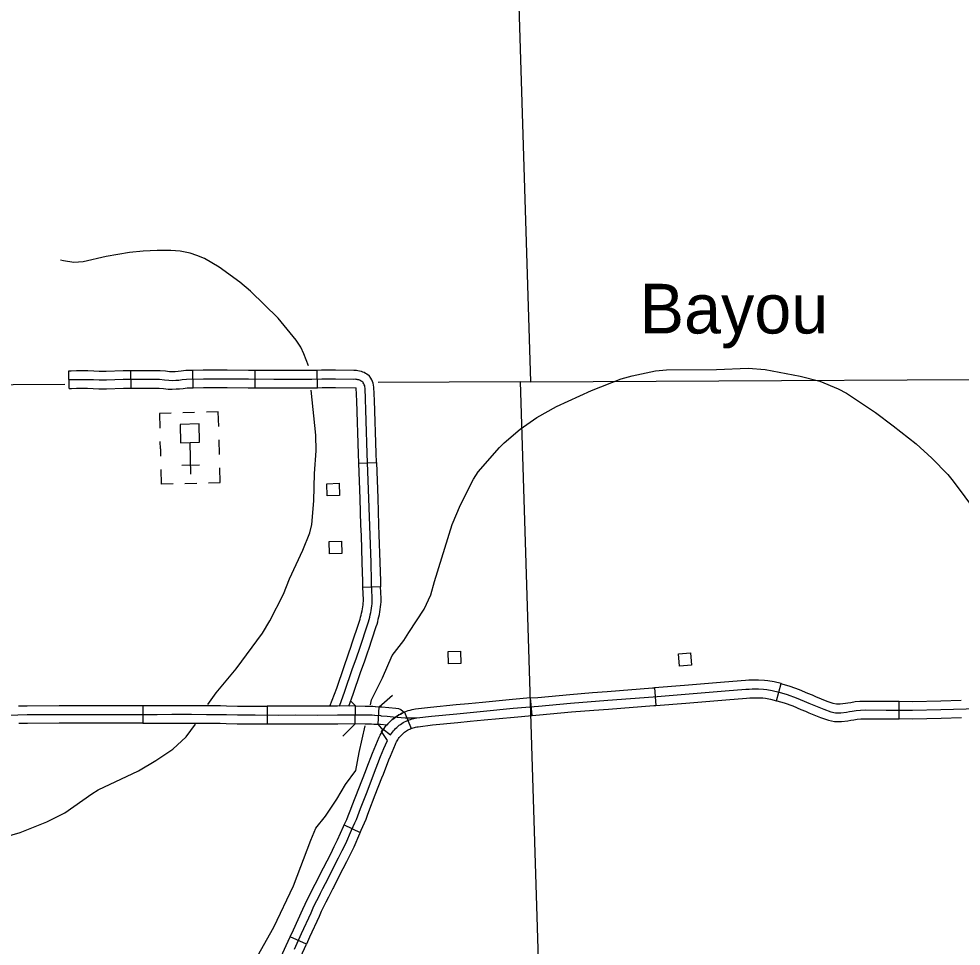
# Model space of a CAD drawing. Extents: x -19 to 366, y -4 to 359.
# Drawn here: x 166.491 to 168.007, y 179.195 to 180.687 of the extents above; entities that cross this region are included whole.
import ezdxf

# ---------------------------------------------------------------- set-up
doc = ezdxf.new("R2010")
doc.units = 0
for name, color, linetype in [('21', 7, 'Continuous'), ('60', 7, 'Continuous'), ('R_Axis', 7, 'Continuous'), ('R_Axis Annot', 7, 'Continuous'), ('R_ROW', 7, 'Continuous'), ('R_ROW Annot', 7, 'Continuous'), ('R_Temp Easement', 7, 'Continuous'), ('R_Vert Alg Annot', 7, 'Continuous'), ('Sheet Fence', 7, 'Continuous')]:
    doc.layers.add(name, color=color, linetype=linetype)

msp = doc.modelspace()

# ---------------------------------------------------------------- linework, layer by layer
at = {"layer": '21'}
for points in [[(166.9868, 179.9193), (166.9863, 179.939), (167.006, 179.9396), (167.0066, 179.9199)], [(166.9905, 179.8261), (166.9899, 179.8458), (167.0097, 179.8464), (167.0102, 179.8267)], [(167.1823, 179.649), (167.1817, 179.6687), (167.2015, 179.6693), (167.202, 179.6496)], [(167.5733, 179.647), (167.5537, 179.6453), (167.552, 179.665), (167.5716, 179.6667)]]:
    msp.add_lwpolyline(points, close=True, dxfattribs=at)
at = {"layer": '60'}
for p, q in [((166.7736, 180.0536), (166.7547, 180.053)), ((166.7186, 179.9951), (166.7182, 180.0071)), ((166.7677, 179.9544), (166.7662, 180.0054)), ((166.8135, 179.9862), (166.8129, 180.0098)), ((166.7186, 179.9951), (166.7189, 179.9835)), ((166.7815, 179.969), (166.7531, 179.9682)), ((166.7579, 179.9394), (166.7769, 179.94))]:
    msp.add_line(p, q, dxfattribs=at)
for points in [[(166.7359, 180.0525), (166.7169, 180.0519), (166.7176, 180.0283)], [(166.8123, 180.031), (166.8116, 180.0546), (166.7927, 180.0541)], [(166.7391, 179.9389), (166.7202, 179.9383), (166.7195, 179.962)], [(166.7959, 179.9405), (166.8148, 179.941), (166.8142, 179.9647)]]:
    msp.add_lwpolyline(points, dxfattribs=at)
msp.add_lwpolyline([(166.7501, 180.0345), (166.7509, 180.0049), (166.7816, 180.0058), (166.7807, 180.0353)], close=True, dxfattribs=at)
at = {"layer": 'R_Axis'}
for points in [[(166.2979, 180.0975), (166.3151, 180.0976), (166.5647, 180.0991)], [(167.0691, 180.1022), (167.2972, 180.1036), (167.314, 180.1028), (168.3239, 180.1083), (168.3699, 180.1086)]]:
    msp.add_lwpolyline(points, dxfattribs=at)
at = {"layer": 'R_Axis Annot'}
for points in [[(167.2832, 181.089), (167.314, 180.1028)], [(167.2972, 180.1036), (167.3293, 179.0697)]]:
    msp.add_lwpolyline(points, dxfattribs=at)
at = {"layer": 'R_ROW'}
for p, q in [((167.0378, 179.9719), (167.0662, 179.9729)), ((167.0726, 179.7729), (167.0442, 179.7721)), ((167.5134, 179.6106), (167.5156, 179.5823)), ((167.71, 179.5898), (167.7171, 179.6173)), ((166.6904, 179.582), (166.6904, 179.5536)), ((166.8904, 179.581), (166.8903, 179.5526)), ((167.0321, 179.5529), (167.0324, 179.5813)), ((167.0687, 179.5518), (167.0706, 179.5801)), ((167.3164, 179.5659), (167.314, 179.5942)), ((167.9072, 179.5605), (167.9073, 179.5889)), ((167.1114, 179.5714), (167.1218, 179.5449)), ((166.9904, 179.5525), (166.9904, 179.5525)), ((167.1218, 179.5449), (167.1218, 179.5449)), ((167.0144, 179.39), (167.0401, 179.3779)), ((166.9959, 179.2874), (166.9959, 179.2874)), ((166.9533, 179.1979), (166.9275, 179.2097))]:
    msp.add_line(p, q, dxfattribs=at)
for points in [[(167.0628, 180.0728), (167.0621, 180.0944), (167.0615, 180.0977), (167.0608, 180.1006), (167.0598, 180.1034), (167.0586, 180.1061), (167.0571, 180.1087), (167.0545, 180.1129)], [(167.0065, 179.581), (167.0154, 179.6052), (167.0273, 179.6399), (167.034, 179.6587), (167.0394, 179.6744), (167.0523, 179.7133), (167.0534, 179.7169), (167.0544, 179.7205), (167.0553, 179.7242), (167.0561, 179.7278), (167.0569, 179.7315), (167.0576, 179.7352), (167.0582, 179.7387), (167.0587, 179.7422), (167.0591, 179.7458), (167.0593, 179.7493), (167.0593, 179.7529), (167.0593, 179.7564), (167.059, 179.76), (167.0587, 179.7635), (167.0582, 179.782), (167.0574, 179.8124), (167.056, 179.8563), (167.054, 179.9153), (167.0514, 179.9876), (167.0479, 180.0929), (167.0476, 180.0947), (167.0472, 180.0965), (167.0466, 180.0982), (167.0458, 180.0998), (167.045, 180.1014), (167.044, 180.103)], [(167.0344, 180.0719), (167.0337, 180.0931)], [(167.0378, 179.9719), (167.0372, 179.9871), (167.0344, 180.0719)], [(167.0662, 179.9729), (167.0656, 179.9881), (167.0628, 180.0728)], [(167.0412, 179.872), (167.0398, 179.9148), (167.0378, 179.9719)], [(167.0662, 179.9729), (167.0682, 179.9158), (167.0696, 179.8729)], [(167.0442, 179.7721), (167.044, 179.7817), (167.0432, 179.812), (167.0418, 179.8558), (167.0412, 179.872)], [(167.0696, 179.8729), (167.0702, 179.8568), (167.0716, 179.8128), (167.0724, 179.7824), (167.0726, 179.7729)], [(167.0262, 179.6798), (167.0387, 179.7176), (167.0397, 179.7208), (167.0406, 179.7242), (167.0415, 179.7275), (167.0423, 179.7309), (167.043, 179.7343), (167.0436, 179.7378), (167.0442, 179.741), (167.0446, 179.7439), (167.0449, 179.7469), (167.0451, 179.7499), (167.0451, 179.7528), (167.0451, 179.7558), (167.0449, 179.7588), (167.0445, 179.7626), (167.0442, 179.7721)], [(167.0532, 179.6709), (167.0658, 179.709), (167.067, 179.7129), (167.0681, 179.7169), (167.0691, 179.7208), (167.07, 179.7248), (167.0708, 179.7287), (167.0716, 179.7327), (167.0723, 179.7365), (167.0728, 179.7406), (167.0732, 179.7447), (167.0735, 179.7488), (167.0735, 179.7529), (167.0735, 179.757), (167.0732, 179.7612), (167.0729, 179.7644), (167.0726, 179.7729)], [(166.9913, 179.5809), (167.0021, 179.61), (167.0139, 179.6446), (167.0206, 179.6634), (167.0259, 179.6789), (167.0262, 179.6798)], [(167.0217, 179.5812), (167.0288, 179.6005), (167.0407, 179.6352), (167.0474, 179.654), (167.0528, 179.6698), (167.0532, 179.6709)], [(167.4137, 179.6028), (167.4373, 179.6047), (167.5102, 179.6104), (167.5134, 179.6106)], [(167.6131, 179.6185), (167.5616, 179.6144), (167.5134, 179.6106)], [(167.7171, 179.6173), (167.7059, 179.6202), (167.6961, 179.6217), (167.6904, 179.6225), (167.6808, 179.623), (167.6702, 179.6229), (167.6652, 179.6226), (167.6597, 179.6223), (167.6262, 179.6196), (167.6131, 179.6185)], [(167.7171, 179.6173), (167.7182, 179.6171), (167.7311, 179.6131), (167.7464, 179.6077), (167.7598, 179.602), (167.7671, 179.599), (167.7724, 179.5968), (167.7908, 179.5893), (167.8007, 179.5858), (167.8062, 179.5847), (167.808, 179.5846)], [(167.1312, 179.562), (167.1548, 179.5649), (167.1956, 179.5688), (167.2382, 179.5729), (167.2862, 179.5776), (167.3271, 179.5811), (167.3786, 179.5858), (167.4384, 179.5905), (167.5113, 179.5962), (167.5627, 179.6002), (167.6273, 179.6054), (167.6607, 179.6081), (167.666, 179.6084), (167.6707, 179.6087), (167.6806, 179.6088), (167.6891, 179.6084), (167.694, 179.6076), (167.7031, 179.6063), (167.7143, 179.6034), (167.7267, 179.5996), (167.7412, 179.5945), (167.7543, 179.5889), (167.7617, 179.5858), (167.767, 179.5836), (167.7857, 179.576), (167.797, 179.572), (167.8046, 179.5705), (167.8096, 179.5704), (167.8135, 179.5705), (167.8226, 179.5716), (167.827, 179.5723)], [(167.314, 179.5942), (167.3259, 179.5952), (167.3774, 179.6), (167.4137, 179.6028)], [(166.49, 179.5813), (166.5041, 179.5817), (166.5557, 179.5819), (166.5903, 179.582)], [(166.5903, 179.582), (166.597, 179.582), (166.6403, 179.582), (166.6856, 179.582), (166.6904, 179.582)], [(166.6904, 179.582), (166.7132, 179.582), (166.737, 179.5821), (166.7686, 179.5821), (166.7905, 179.582)], [(166.7905, 179.582), (166.7927, 179.582), (166.8097, 179.5819), (166.8151, 179.5818), (166.8249, 179.5817), (166.8425, 179.5812), (166.871, 179.5811), (166.8904, 179.581)], [(166.9903, 179.5809), (166.9717, 179.5808), (166.9363, 179.581), (166.9092, 179.5809), (166.8904, 179.581)], [(167.0324, 179.5813), (167.0314, 179.5813), (167.0035, 179.581), (166.9903, 179.5809)], [(167.0324, 179.5813), (167.0482, 179.5812), (167.0602, 179.581), (167.0638, 179.5805), (167.0644, 179.5805), (167.0706, 179.5801)], [(167.0706, 179.5801), (167.0732, 179.5799), (167.0748, 179.5799), (167.0973, 179.5779)], [(167.2143, 179.5849), (167.1943, 179.5829), (167.1533, 179.5791), (167.1292, 179.5761), (167.1261, 179.5756), (167.1229, 179.575), (167.1198, 179.5742), (167.1167, 179.5733), (167.1137, 179.5722), (167.1114, 179.5714)], [(167.314, 179.5942), (167.285, 179.5918), (167.2368, 179.587), (167.2143, 179.5849)], [(167.4159, 179.5745), (167.4395, 179.5763), (167.5124, 179.582), (167.5156, 179.5823)], [(167.5156, 179.5823), (167.5639, 179.586), (167.6153, 179.5902)], [(167.6153, 179.5902), (167.6285, 179.5912), (167.6617, 179.5939), (167.6668, 179.5942), (167.6712, 179.5945), (167.6803, 179.5945), (167.6877, 179.5942), (167.6919, 179.5936), (167.7002, 179.5923), (167.71, 179.5898)], [(167.71, 179.5898), (167.7105, 179.5897), (167.7223, 179.5861), (167.736, 179.5813), (167.7488, 179.5758), (167.7562, 179.5727), (167.7616, 179.5705), (167.7807, 179.5627), (167.7933, 179.5583), (167.803, 179.5564), (167.8071, 179.5562)], [(167.808, 179.5846), (167.8095, 179.5846), (167.8123, 179.5847), (167.8207, 179.5857), (167.8248, 179.5864), (167.8293, 179.5871), (167.8365, 179.5883), (167.844, 179.5888), (167.8526, 179.5891), (167.8864, 179.589), (167.9073, 179.5889)], [(167.9073, 179.5889), (167.9284, 179.5887), (167.9741, 179.5898), (168.0069, 179.5906)], [(166.4196, 179.5658), (166.4346, 179.5661), (166.4738, 179.5667), (166.5043, 179.5675), (166.5558, 179.5677), (166.597, 179.5678), (166.6403, 179.5678), (166.6856, 179.5678), (166.7133, 179.5678), (166.737, 179.5679), (166.7685, 179.5679), (166.7926, 179.5677), (166.8096, 179.5677), (166.8149, 179.5676), (166.8246, 179.5675), (166.8423, 179.5669), (166.8709, 179.5669), (166.9092, 179.5667), (166.9363, 179.5668), (166.9717, 179.5666), (167.0036, 179.5668)], [(167.0036, 179.5668), (167.0314, 179.5671), (167.048, 179.567), (167.0593, 179.5668), (167.0628, 179.5664), (167.0637, 179.5663), (167.0724, 179.5658), (167.0738, 179.5657), (167.0834, 179.5648), (167.093, 179.5637)], [(167.0507, 179.482), (167.0596, 179.5051), (167.0624, 179.5117), (167.0651, 179.5182), (167.0678, 179.5246), (167.0707, 179.5312), (167.072, 179.5341), (167.0735, 179.5369), (167.075, 179.5397), (167.0767, 179.5424), (167.0785, 179.5451), (167.0804, 179.5477), (167.0824, 179.5502), (167.0845, 179.5526), (167.0867, 179.5549), (167.089, 179.5572), (167.0915, 179.5594), (167.094, 179.5614), (167.0966, 179.5633), (167.0993, 179.5651), (167.1021, 179.5668), (167.1049, 179.5683), (167.1077, 179.5698), (167.1107, 179.5711), (167.1114, 179.5714)], [(167.0973, 179.5779), (167.1014, 179.577), (167.1052, 179.5754), (167.1087, 179.573), (167.1107, 179.5711), (167.1077, 179.5698), (167.1049, 179.5683), (167.1021, 179.5668), (167.0993, 179.5651), (167.0966, 179.5633), (167.094, 179.5614), (167.0915, 179.5594), (167.089, 179.5572), (167.0867, 179.5549), (167.0845, 179.5526), (167.0828, 179.5506)], [(167.217, 179.5566), (167.2396, 179.5588), (167.2875, 179.5635), (167.3164, 179.5659)], [(167.3164, 179.5659), (167.3284, 179.5669), (167.3798, 179.5717), (167.4159, 179.5745)], [(167.827, 179.5723), (167.8317, 179.5731), (167.8381, 179.5742), (167.8447, 179.5746), (167.8528, 179.5749), (167.8864, 179.5748), (167.9285, 179.5745), (167.9744, 179.5756), (168.0148, 179.5765), (168.0413, 179.5773), (168.065, 179.577), (168.1037, 179.5763), (168.1176, 179.5761)], [(166.5904, 179.5536), (166.5558, 179.5535), (166.5045, 179.5532), (166.4907, 179.5529)], [(166.6904, 179.5536), (166.6856, 179.5536), (166.6403, 179.5536), (166.5971, 179.5536), (166.5904, 179.5536)], [(166.6904, 179.5536), (166.7133, 179.5536), (166.7371, 179.5537), (166.7685, 179.5537), (166.7903, 179.5536)], [(166.7903, 179.5536), (166.7925, 179.5535), (166.8095, 179.5535), (166.8147, 179.5534), (166.8243, 179.5533), (166.8421, 179.5527), (166.8709, 179.5527), (166.8903, 179.5526)], [(166.8903, 179.5526), (166.9092, 179.5525), (166.9362, 179.5526), (166.9717, 179.5524), (166.9904, 179.5525)], [(166.9904, 179.5525), (167.0038, 179.5525), (167.0314, 179.5529), (167.0321, 179.5529)], [(167.0321, 179.5529), (167.0478, 179.5528), (167.0583, 179.5526), (167.0617, 179.5522), (167.063, 179.5521), (167.0687, 179.5518)], [(167.0828, 179.5506), (167.0728, 179.5515), (167.0715, 179.5516), (167.0687, 179.5518)], [(167.093, 179.5637), (167.0993, 179.5631), (167.1057, 179.5626), (167.1121, 179.5623), (167.1184, 179.562), (167.1248, 179.562), (167.1312, 179.562)], [(167.0987, 179.5468), (167.1007, 179.5485), (167.1027, 179.5502), (167.1048, 179.5517), (167.1069, 179.5531), (167.1092, 179.5545), (167.1115, 179.5557), (167.1138, 179.5569), (167.1161, 179.5579), (167.1186, 179.5589), (167.121, 179.5597), (167.1235, 179.5605), (167.126, 179.5611), (167.1286, 179.5616), (167.1312, 179.562)], [(167.1218, 179.5449), (167.1235, 179.5456), (167.1253, 179.5462), (167.1272, 179.5467), (167.1292, 179.5472), (167.1311, 179.5476), (167.1331, 179.5479), (167.1563, 179.5508), (167.197, 179.5547), (167.217, 179.5566)], [(167.8071, 179.5562), (167.8097, 179.5562), (167.8146, 179.5564), (167.8246, 179.5576), (167.8293, 179.5583), (167.834, 179.5591), (167.8397, 179.5601), (167.8453, 179.5604), (167.8531, 179.5607), (167.8863, 179.5606), (167.9072, 179.5605)], [(168.0075, 179.5622), (167.9747, 179.5614), (167.9287, 179.5603), (167.9072, 179.5605)], [(166.934, 179.1899), (166.9457, 179.2153), (166.9608, 179.2484), (166.9645, 179.2563), (166.9682, 179.2643), (166.9721, 179.2721), (166.976, 179.28), (166.98, 179.2878), (166.9842, 179.2955), (166.9936, 179.3143), (166.9994, 179.3257), (167.0052, 179.3371), (167.0109, 179.3486), (167.0166, 179.3601), (167.0262, 179.3817), (167.0288, 179.3874), (167.0314, 179.3931), (167.0338, 179.3988), (167.0362, 179.4046), (167.0384, 179.4105), (167.0405, 179.4163), (167.0511, 179.4434), (167.0616, 179.4705), (167.0728, 179.4998), (167.0755, 179.5062), (167.0782, 179.5126), (167.0809, 179.519), (167.0837, 179.5255), (167.0741, 179.54), (167.0753, 179.5424), (167.0766, 179.5447), (167.0886, 179.5347), (167.0901, 179.5369), (167.0917, 179.539), (167.0933, 179.5411), (167.095, 179.5431), (167.0968, 179.545), (167.0987, 179.5468)], [(167.0773, 179.4718), (167.0859, 179.4945), (167.0885, 179.5007), (167.0913, 179.5071), (167.094, 179.5135), (167.0967, 179.5197), (167.0975, 179.5216), (167.0985, 179.5235), (167.0995, 179.5253), (167.1006, 179.527), (167.1017, 179.5287), (167.1029, 179.5304), (167.1042, 179.532), (167.1056, 179.5335), (167.107, 179.535), (167.1084, 179.5364), (167.1098, 179.5376), (167.1113, 179.5389), (167.1129, 179.5401), (167.1146, 179.5412), (167.1163, 179.5422), (167.118, 179.5432), (167.1198, 179.544), (167.1216, 179.5448), (167.1218, 179.5449)], [(167.0144, 179.39), (167.0159, 179.3933), (167.0184, 179.3987), (167.0207, 179.4043), (167.0229, 179.4098), (167.0251, 179.4154), (167.0272, 179.4213), (167.0378, 179.4485), (167.0483, 179.4756), (167.0507, 179.482)], [(167.0401, 179.3779), (167.0417, 179.3815), (167.0444, 179.3874), (167.0469, 179.3934), (167.0494, 179.3994), (167.0517, 179.4055), (167.0538, 179.4113), (167.0643, 179.4382), (167.0748, 179.4654), (167.0773, 179.4718)], [(166.9708, 179.3007), (166.9715, 179.302), (166.9809, 179.3207), (166.9867, 179.3321), (166.9925, 179.3435), (166.9982, 179.3549), (167.0037, 179.3661), (167.0133, 179.3876), (167.0144, 179.39)], [(167.0401, 179.3779), (167.0391, 179.3758), (167.0295, 179.354), (167.0236, 179.3422), (167.0178, 179.3307), (167.0121, 179.3193), (167.0063, 179.3078), (166.9968, 179.289), (166.9959, 179.2874)], [(166.9275, 179.2097), (166.9328, 179.2212), (166.9479, 179.2543), (166.9516, 179.2623), (166.9554, 179.2704), (166.9593, 179.2784), (166.9634, 179.2864), (166.9675, 179.2944), (166.9708, 179.3007)], [(166.9959, 179.2874), (166.9926, 179.2812), (166.9887, 179.2735), (166.9848, 179.2658), (166.981, 179.2581), (166.9773, 179.2503), (166.9737, 179.2424), (166.9586, 179.2094), (166.9533, 179.1979)], [(166.8851, 179.1196), (166.886, 179.1215), (166.9054, 179.1614), (166.9211, 179.1958), (166.9275, 179.2097)], [(166.9105, 179.1071), (166.9115, 179.109), (166.9311, 179.1493), (166.9469, 179.1839), (166.9533, 179.1979)]]:
    msp.add_lwpolyline(points, dxfattribs=at)
at = {"layer": 'R_ROW Annot'}
for p, q in [((166.5715, 180.0922), (166.5709, 180.1206)), ((166.6712, 180.0928), (166.6711, 180.1212)), ((166.7713, 180.0934), (166.7707, 180.1218)), ((166.8709, 180.0933), (166.871, 180.1217)), ((166.9714, 180.0934), (166.9705, 180.1218))]:
    msp.add_line(p, q, dxfattribs=at)
for points in [[(166.5709, 180.1206), (166.5748, 180.1207), (166.5833, 180.1209), (166.5907, 180.1209), (166.6019, 180.121), (166.6114, 180.1206), (166.6201, 180.1202), (166.6313, 180.1203), (166.6585, 180.1212), (166.6711, 180.1212)], [(166.6711, 180.1212), (166.6898, 180.1212), (166.7179, 180.1213), (166.7266, 180.1204), (166.7329, 180.1197), (166.7374, 180.1196), (166.7425, 180.1198), (166.7469, 180.12), (166.7518, 180.1205), (166.7594, 180.1215), (166.7707, 180.1218)], [(166.7707, 180.1218), (166.7875, 180.1221), (166.7989, 180.1221), (166.8261, 180.1221), (166.8601, 180.1218), (166.871, 180.1217)], [(166.871, 180.1217), (166.901, 180.1216), (166.936, 180.1215), (166.9617, 180.1215), (166.9705, 180.1218)], [(166.9705, 180.1218), (166.9779, 180.122), (167.0002, 180.1222), (167.0296, 180.1216), (167.0312, 180.1217), (167.0338, 180.1216), (167.0364, 180.1213), (167.0389, 180.1208), (167.0415, 180.1201), (167.0439, 180.1192), (167.0463, 180.1182), (167.0486, 180.1169), (167.0508, 180.1156), (167.0545, 180.1129)], [(166.5712, 180.1064), (166.5751, 180.1065), (166.5835, 180.1067), (166.5907, 180.1067), (166.6016, 180.1068), (166.6108, 180.1064), (166.6199, 180.106), (166.6316, 180.106), (166.6587, 180.107), (166.6898, 180.107), (166.7171, 180.1071), (166.725, 180.1063), (166.7319, 180.1055), (166.7375, 180.1053), (166.7431, 180.1056), (166.748, 180.1058), (166.7535, 180.1064), (166.7605, 180.1074), (166.7876, 180.1079), (166.7988, 180.1079), (166.8261, 180.1079), (166.86, 180.1076), (166.901, 180.1074), (166.936, 180.1073), (166.9619, 180.1073), (166.9782, 180.1078), (167.0001, 180.108), (167.0297, 180.1074), (167.0312, 180.1075), (167.0327, 180.1074), (167.0343, 180.1072), (167.0358, 180.1069), (167.0372, 180.1065), (167.0387, 180.106), (167.0401, 180.1054), (167.0414, 180.1047), (167.0427, 180.1039), (167.044, 180.103)], [(166.5715, 180.0922), (166.5753, 180.0923), (166.5836, 180.0925), (166.5908, 180.0925), (166.6014, 180.0926), (166.6102, 180.0922), (166.6196, 180.0918), (166.6319, 180.0918), (166.659, 180.0928), (166.6712, 180.0928)], [(166.6712, 180.0928), (166.6898, 180.0928), (166.7164, 180.0929), (166.7234, 180.0922), (166.7309, 180.0913), (166.7376, 180.0911), (166.7438, 180.0914), (166.7491, 180.0917), (166.7552, 180.0923), (166.7616, 180.0932), (166.7713, 180.0934)], [(166.7713, 180.0934), (166.7877, 180.0937), (166.7988, 180.0937), (166.826, 180.0936), (166.8599, 180.0934), (166.8709, 180.0933)], [(166.8709, 180.0933), (166.9009, 180.0932), (166.9359, 180.0931), (166.9622, 180.0931), (166.9714, 180.0934)], [(166.9714, 180.0934), (166.9785, 180.0936), (167, 180.0938), (167.0337, 180.0931)]]:
    msp.add_lwpolyline(points, dxfattribs=at)
at = {"layer": 'R_Temp Easement'}
for points in [[(166.9566, 180.1287), (166.9495, 180.1478), (166.9444, 180.1585), (166.9367, 180.1698), (166.908, 180.2056), (166.8632, 180.249), (166.8463, 180.2631), (166.8132, 180.2875), (166.7893, 180.3012), (166.7772, 180.3064), (166.7663, 180.3099), (166.7503, 180.313), (166.7352, 180.3143), (166.7134, 180.3144), (166.6907, 180.3134), (166.6687, 180.3113), (166.6314, 180.3047), (166.5942, 180.2962), (166.5793, 180.2947), (166.5625, 180.2976), (166.5578, 180.2988)], [(167.0564, 179.5834), (167.0582, 179.591), (167.0757, 179.6264), (167.0914, 179.6624), (167.1101, 179.6864), (167.118, 179.6997), (167.143, 179.7372), (167.1537, 179.76), (167.1594, 179.7818), (167.1877, 179.8731), (167.2013, 179.9048), (167.2222, 179.9463), (167.23, 179.9583), (167.264, 179.9975), (167.2715, 180.0045), (167.2971, 180.0267), (167.324, 180.0454), (167.3558, 180.063), (167.4124, 180.0889), (167.4601, 180.1075), (167.4773, 180.1127), (167.5153, 180.1206), (167.5327, 180.122), (167.6132, 180.1226), (167.6641, 180.1248), (167.6914, 180.123), (167.7477, 180.1122), (167.7794, 180.1039), (167.8091, 180.0918), (167.8223, 180.0848), (167.8689, 180.0536), (167.8975, 180.0322), (167.9347, 180.003), (167.96, 179.9802), (167.9856, 179.9539), (167.9943, 179.9433), (168.0316, 179.8925)], [(166.7949, 179.5835), (166.808, 179.6026), (166.8404, 179.6409), (166.8825, 179.6983), (166.8946, 179.7182), (166.9164, 179.7612), (166.926, 179.7859), (166.9475, 179.832), (166.9588, 179.86), (166.9624, 179.8734), (166.9654, 179.9115), (166.9665, 179.9553), (166.969, 179.9917), (166.9686, 180.0171), (166.9612, 180.0895)], [(166.5645, 179.4093), (166.6082, 179.4399), (166.6186, 179.4465), (166.6832, 179.4769), (166.7113, 179.4934), (166.7383, 179.5118), (166.7599, 179.5314), (166.775, 179.552)], [(167.0328, 179.4772), (167.0381, 179.5066), (167.0482, 179.5492)], [(166.8603, 179.1527), (166.9009, 179.2253), (166.9328, 179.2918), (166.9605, 179.3653), (166.9688, 179.3845), (166.9842, 179.4038), (167.0024, 179.4315), (167.0163, 179.4549), (167.0328, 179.4772)], [(166.4419, 179.3645), (166.4538, 179.3666), (166.493, 179.3775), (166.5356, 179.3948), (166.5645, 179.4093)]]:
    msp.add_lwpolyline(points, dxfattribs=at)
at = {"layer": 'R_Vert Alg Annot'}
for points in [[(167.0706, 179.5801), (167.0919, 179.5989)], [(167.0248, 179.5888), (167.0323, 179.5813)], [(167.0322, 179.5529), (167.012, 179.5329)], [(167.0768, 179.5426), (167.0687, 179.5518)]]:
    msp.add_lwpolyline(points, dxfattribs=at)
at = {"layer": 'Sheet Fence'}
for points in [[(176.1271, 2.4436), (175.8876, 11.0613), (175.6472, 19.6792), (175.4061, 28.2972), (175.164, 36.9153), (174.9212, 45.5335), (174.6775, 54.1519), (174.433, 62.7704), (174.1876, 71.389), (173.9414, 80.0077), (173.6944, 88.6266), (173.4466, 97.2456), (173.1979, 105.8647), (172.9484, 114.484), (172.6981, 123.1034), (172.447, 131.7229), (172.195, 140.3425), (171.9422, 148.9623), (171.6886, 157.5822), (171.4342, 166.2022), (171.179, 174.8224), (170.9229, 183.4427), (170.666, 192.0631), (170.4084, 200.6837), (170.1499, 209.3044), (169.8906, 217.9252), (169.6305, 226.5461), (169.3695, 235.1672), (169.1078, 243.7884), (168.8453, 252.4098), (168.5819, 261.0312), (168.3178, 269.6528), (168.0528, 278.2746), (167.7871, 286.8964), (167.5205, 295.5185), (167.2532, 304.1406), (166.985, 312.7629), (166.7161, 321.3853), (166.4463, 330.0078), (166.1758, 338.6305), (165.9044, 347.2533)], [(168.7902, 2.2442), (168.5607, 10.8615), (168.3304, 19.479), (168.0993, 28.0965), (167.8673, 36.7142), (167.6346, 45.3321), (167.4011, 53.95), (167.1668, 62.5681), (166.9316, 71.1863), (166.6957, 79.8047), (166.459, 88.4232), (166.2215, 97.0418), (165.9832, 105.6605), (165.7441, 114.2794), (165.5043, 122.8984), (165.2636, 131.5176), (165.0221, 140.1368), (164.7799, 148.7563), (164.5369, 157.3758), (164.2931, 165.9955), (164.0485, 174.6153), (163.8031, 183.2352), (163.5569, 191.8553), (163.31, 200.4755), (163.0623, 209.0959), (162.8138, 217.7164), (162.5645, 226.337), (162.3145, 234.9577), (162.0637, 243.5786), (161.8121, 252.1997), (161.5597, 260.8208), (161.3066, 269.4421), (161.0527, 278.0636), (160.798, 286.6851), (160.5426, 295.3068), (160.2864, 303.9287), (160.0294, 312.5507), (159.7717, 321.1728), (159.5132, 329.7951), (159.2539, 338.4175), (158.9939, 347.04)], [(0, 172.2839), (7.1335, 172.2883), (14.267, 172.3015), (21.4005, 172.3236), (28.5339, 172.3544), (35.6673, 172.3941), (42.8006, 172.4426), (49.9339, 172.4999), (57.0671, 172.566), (64.2002, 172.6409), (71.3332, 172.7246), (78.4661, 172.8172), (85.5989, 172.9186), (92.7315, 173.0287), (99.8641, 173.1477), (106.9964, 173.2755), (114.1286, 173.4122), (121.2606, 173.5576), (128.3925, 173.7119), (135.5241, 173.8749), (142.6555, 174.0468), (149.7867, 174.2275), (156.9177, 174.417), (164.0485, 174.6153), (171.179, 174.8224), (178.3092, 175.0383), (185.4392, 175.2631), (192.5688, 175.4966), (199.6982, 175.739), (206.8273, 175.9902), (213.9561, 176.2502), (221.0845, 176.5189), (228.2126, 176.7965), (235.3404, 177.083), (242.4677, 177.3782), (249.5948, 177.6822), (256.7214, 177.995), (263.8476, 178.3167), (270.9735, 178.6471), (278.0989, 178.9863), (285.2239, 179.3344), (292.3485, 179.6912), (299.4726, 180.0569), (306.5963, 180.4314), (313.7195, 180.8146), (320.8422, 181.2067), (327.9644, 181.6076), (335.0862, 182.0172), (342.2074, 182.4357)]]:
    msp.add_spline(points, degree=3, dxfattribs=at)

# ---------------------------------------------------------------- texts
at = {"layer": 'R_Temp Easement'}
msp.add_text('Bayou', height=0.08, dxfattribs=at).set_placement((167.4897, 180.1807))

doc.saveas('drawing.dxf')
